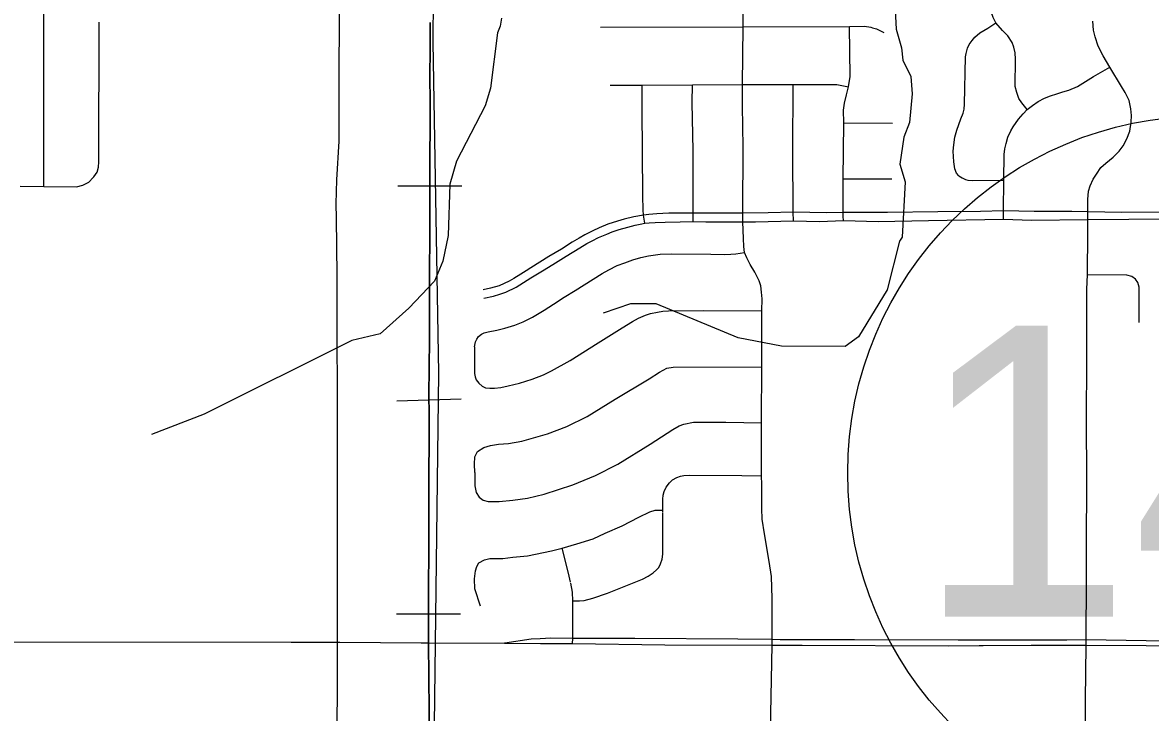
# Model space of a CAD drawing. Extents: x -1403959 to 81668, y -1400582 to 11018.
# Drawn here: x 6281.6 to 6409, y 8808.1 to 8886 of the extents above; entities that cross this region are included whole.
import ezdxf

# ---------------------------------------------------------------- set-up
doc = ezdxf.new("R2010")
doc.units = 0
for name, color, linetype in [('tdCiSectNmbr', 7, 'Continuous'), ('tdCiSectTwpRng', 7, 'Continuous'), ('tdCoSecRteBand', 7, 'Continuous'), ('tdCoSurfAsphalt', 7, 'Continuous'), ('tdCoSurfBitum', 7, 'Continuous')]:
    doc.layers.add(name, color=color, linetype=linetype)

msp = doc.modelspace()

# ---------------------------------------------------------------- linework, layer by layer
at = {"layer": 'tdCiSectNmbr'}
for points in [[(6317.02, 8863.89), (6317.01, 8865.54), (6317.06, 8868.23), (6317.33, 8872.62), (6317.34, 8879.68), (6317.36, 8886.82), (6317.36, 8888.57), (6317.32, 8893.63), (6317.27, 8900.1), (6317.31, 8902.42), (6317.28, 8906.4), (6317.3, 8909.73)], [(6316.8, 8675.61), (6316.83, 8694.07), (6316.92, 8715.95), (6316.98, 8719.23), (6316.86, 8737.37), (6317.01, 8758.73), (6317.06, 8780.66), (6317.12, 8801.37), (6317.15, 8815.99), (6317.15, 8837.27), (6317.09, 8857.46), (6317.02, 8863.89)], [(6217.47, 8816.34), (6270.56, 8816.04), (6311.92, 8816)], [(6340.05, 8816.39), (6339.04, 8816.36), (6336.07, 8815.9)], [(6395.55, 8816.22), (6387.29, 8816.24), (6375.58, 8816.25), (6367.15, 8816.28), (6366.27, 8816.29), (6362.38, 8816.34), (6350.75, 8816.4), (6343.72, 8816.43), (6341.24, 8816.44), (6340.05, 8816.39)], [(6401.75, 8816.27), (6401.75, 8816.27), (6399.55, 8816.22), (6395.55, 8816.22)], [(6408.51, 8816.17), (6401.75, 8816.27)], [(6311.92, 8816), (6317.15, 8815.99)], [(6317.15, 8815.99), (6317.39, 8815.99)], [(6317.39, 8815.99), (6326.6, 8815.93)], [(6326.6, 8815.93), (6327.46, 8815.92), (6336.02, 8815.89)], [(6336.07, 8815.9), (6336.02, 8815.89)], [(6336.02, 8815.89), (6336.02, 8815.89)], [(6336.02, 8815.89), (6340.07, 8815.87)], [(6340.07, 8815.87), (6343.71, 8815.86)], [(6343.71, 8815.86), (6343.71, 8815.86), (6354.12, 8815.7)], [(6354.12, 8815.7), (6366.28, 8815.68), (6366.32, 8815.68)], [(6366.32, 8815.68), (6369.67, 8815.67), (6386.19, 8815.59), (6389.64, 8815.61)], [(6389.64, 8815.61), (6390.12, 8815.62)], [(6390.12, 8815.62), (6395.54, 8815.65)], [(6395.54, 8815.65), (6401.76, 8815.68)], [(6401.76, 8815.68), (6408.53, 8815.61)], [(6414.12, 8816.16), (6411.66, 8816.12), (6408.51, 8816.17)], [(6408.53, 8815.61), (6413.91, 8815.55)]]:
    msp.add_lwpolyline(points, dxfattribs=at)
at = {"layer": 'tdCiSectTwpRng'}
for points in [[(6283.95, 8867.48), (6283.97, 8886.05), (6283.94, 8888.33), (6283.97, 8890.37), (6284.11, 8891.09), (6284.5, 8891.86), (6285.04, 8892.51), (6285.62, 8893.04), (6286.07, 8893.61), (6286.33, 8894.15), (6286.49, 8894.81), (6286.5, 8895.68), (6286.49, 8903.1), (6286.5, 8904.83), (6286.73, 8905.89), (6287.11, 8906.87), (6287.88, 8907.87), (6288.68, 8908.6), (6289.49, 8909.04), (6290.25, 8909.32), (6290.96, 8909.47), (6291.65, 8909.53), (6292.7, 8909.53)], [(6395.08, 8876.17), (6394.48, 8876.92), (6394.15, 8877.44), (6393.91, 8878.09), (6393.74, 8878.78), (6393.76, 8881.87), (6393.73, 8882.57), (6393.58, 8883.24), (6393.37, 8883.76), (6392.9, 8884.49), (6392.31, 8885.11), (6391.54, 8885.96), (6391.23, 8886.58), (6391.01, 8887.23), (6390.94, 8890.01), (6390.93, 8891.3), (6390.97, 8897.42), (6390.97, 8899.28), (6391.06, 8899.87), (6391.23, 8900.29), (6391.61, 8900.88), (6392.38, 8901.62)], [(6362.98, 8885.53), (6362.98, 8885.53), (6362.97, 8889.47), (6362.97, 8891.02), (6363.02, 8896.2), (6363.03, 8899.69)], [(6289.59, 8868.56), (6290, 8869.12), (6290.14, 8869.65), (6290.17, 8870.28), (6290.2, 8886.05)], [(6346.86, 8885.48), (6362.98, 8885.53)], [(6362.96, 8864.08), (6362.96, 8864.48), (6362.96, 8864.52), (6363, 8871.94), (6362.93, 8876.61), (6362.93, 8879.02), (6362.98, 8885.53)], [(6362.98, 8885.53), (6375.02, 8885.55), (6376.7, 8885.6), (6377.41, 8885.47), (6377.6, 8885.42), (6378.06, 8885.3), (6378.89, 8884.88)], [(6374.33, 8871.49), (6374.35, 8874.66), (6374.33, 8876.1), (6374.42, 8876.9), (6374.67, 8877.84), (6374.89, 8878.75), (6375.06, 8879.91), (6375.02, 8885.55)], [(6387.36, 8868.69), (6387.09, 8869), (6386.91, 8869.46), (6386.79, 8870.26), (6386.73, 8871.47), (6386.78, 8872.19), (6386.92, 8873.05), (6387.15, 8873.86), (6387.6, 8875.11), (6387.83, 8875.75), (6387.96, 8876.23), (6388, 8876.77), (6388.12, 8882.14), (6388.19, 8882.51), (6388.32, 8883.1), (6388.54, 8883.54), (6388.85, 8883.98), (6389.15, 8884.37), (6389.74, 8884.85), (6390.62, 8885.38), (6391.54, 8885.96)], [(6405.73, 8878.79), (6404.42, 8880.95), (6403.67, 8882.23), (6403.12, 8883.32), (6402.78, 8884.39), (6402.59, 8885.16), (6402.51, 8886.15)], [(6392.41, 8864.2), (6392.4, 8864.74), (6392.45, 8868.2), (6392.49, 8871.11), (6392.55, 8871.72), (6392.69, 8872.35), (6392.91, 8873.04), (6393.22, 8873.78), (6393.5, 8874.24), (6394.1, 8875.09), (6394.63, 8875.7), (6395.08, 8876.17), (6395.7, 8876.65), (6396.34, 8877.08), (6397.04, 8877.46), (6397.72, 8877.74), (6398.44, 8877.97), (6399.11, 8878.16), (6399.79, 8878.37), (6400.75, 8878.79), (6402.56, 8879.92), (6404.42, 8880.95)], [(6347.97, 8878.93), (6351.58, 8878.93), (6357.26, 8878.97), (6362.93, 8879.02), (6368.64, 8879), (6373.56, 8879.02), (6374.89, 8878.75)], [(6351.61, 8871.49), (6351.59, 8876.09), (6351.58, 8878.93)], [(6357.32, 8867.99), (6357.32, 8868.45), (6357.35, 8871.51), (6357.24, 8876.97), (6357.26, 8878.97)], [(6368.59, 8871.46), (6368.64, 8879)], [(6401.93, 8864.66), (6401.94, 8866.01), (6402.03, 8866.96), (6402.19, 8867.54), (6402.54, 8868.3), (6402.9, 8868.89), (6403.4, 8869.62), (6403.98, 8870.12), (6404.81, 8870.79), (6405.46, 8871.46), (6405.93, 8872.06), (6406.35, 8872.86), (6406.67, 8873.74), (6406.83, 8874.75), (6406.86, 8875.52), (6406.78, 8876.26), (6406.59, 8877.19), (6406.16, 8878.09), (6405.73, 8878.79)], [(6374.35, 8874.66), (6379.88, 8874.65)], [(6351.87, 8863.33), (6351.73, 8864.24), (6351.68, 8864.86), (6351.66, 8866.43), (6351.61, 8871.43), (6351.61, 8871.49)], [(6368.66, 8863.6), (6368.64, 8864.57), (6368.59, 8871.46)], [(6374.29, 8864.08), (6374.28, 8864.56), (6374.3, 8868.36), (6374.33, 8871.49)], [(6289.55, 8868.5), (6289.59, 8868.56)], [(6387.36, 8868.69), (6387.75, 8868.45), (6388.12, 8868.29), (6388.39, 8868.2), (6388.94, 8868.17), (6392.45, 8868.2)], [(6281.3, 8867.53), (6283.95, 8867.48), (6287.66, 8867.45), (6288.37, 8867.63), (6289.04, 8867.97), (6289.55, 8868.5)], [(6357.35, 8863.52), (6357.35, 8864.47), (6357.32, 8867.99)], [(6374.3, 8868.36), (6374.35, 8868.36)], [(6374.35, 8868.36), (6379.8, 8868.36)], [(6401.93, 8864.61), (6400.13, 8864.64), (6395.88, 8864.66), (6392.4, 8864.74), (6389.8, 8864.66), (6385, 8864.62), (6379.31, 8864.54), (6374.28, 8864.56), (6372.41, 8864.49), (6368.64, 8864.57), (6365.82, 8864.51), (6362.96, 8864.48), (6361.75, 8864.46)], [(6361.75, 8864.46), (6361.12, 8864.46), (6357.35, 8864.47), (6354.6, 8864.47), (6353.24, 8864.41), (6352.32, 8864.33), (6351.73, 8864.24), (6350.63, 8864.06), (6349.54, 8863.81), (6348.79, 8863.57), (6347.71, 8863.23), (6346.72, 8862.83), (6345.98, 8862.48), (6345.08, 8862.02), (6344.46, 8861.66), (6343.68, 8861.2), (6342.46, 8860.4), (6341.02, 8859.56), (6339.01, 8858.31), (6338.46, 8857.96), (6337.86, 8857.58), (6337.08, 8857.09), (6336.54, 8856.77), (6335.99, 8856.54), (6335.4, 8856.27), (6334.43, 8855.99), (6333.62, 8855.8)], [(6333.69, 8854.85), (6334.76, 8855.1), (6335.49, 8855.31), (6336.16, 8855.55), (6337.34, 8856.12), (6339, 8857.15), (6340.5, 8858.08), (6341.78, 8858.84), (6342.99, 8859.63), (6344.52, 8860.57), (6345.32, 8861.04), (6345.91, 8861.36), (6346.63, 8861.71), (6347.58, 8862.11), (6348.18, 8862.35), (6348.96, 8862.62), (6349.95, 8862.89), (6350.79, 8863.1), (6351.33, 8863.22), (6351.87, 8863.33), (6352.38, 8863.39), (6353.05, 8863.43), (6354.16, 8863.47), (6355.88, 8863.48), (6357.35, 8863.52), (6358.78, 8863.5), (6361.31, 8863.5), (6361.75, 8863.5)], [(6361.75, 8863.5), (6362.96, 8863.5), (6364.39, 8863.5), (6368.66, 8863.6), (6371.63, 8863.52), (6374.31, 8863.64), (6378.26, 8863.53), (6383.94, 8863.65), (6392.41, 8863.78), (6395.57, 8863.68), (6401.93, 8863.77)], [(6366.08, 8806), (6366.28, 8815.68), (6366.27, 8816.29), (6366.28, 8820.93), (6366.18, 8823.42), (6365.92, 8825.1), (6365.38, 8828.23), (6365.14, 8829.9), (6365.09, 8831.11), (6365.1, 8833.81), (6365.06, 8834.79), (6365.07, 8838.59), (6365.1, 8849.59), (6365.09, 8853.44), (6365.12, 8854.79), (6365.07, 8855.56), (6364.98, 8856.25), (6364.78, 8856.84), (6364.32, 8857.82), (6363.78, 8858.66), (6363.39, 8859.42), (6363.14, 8860.04), (6363.06, 8860.7), (6363.01, 8861.61), (6362.96, 8863.5), (6362.96, 8863.62), (6362.96, 8864.08)], [(6374.31, 8863.64), (6374.29, 8864.08)], [(6392.41, 8863.78), (6392.41, 8864.2)], [(6401.63, 8802.23), (6401.68, 8809.45), (6401.76, 8815.68), (6401.75, 8816.27), (6401.75, 8818.18), (6401.77, 8821.18), (6401.8, 8827.6), (6401.83, 8833.53), (6401.81, 8834.91), (6401.78, 8840.59), (6401.81, 8848.36), (6401.84, 8855.88), (6401.88, 8857.49), (6401.93, 8862.28), (6401.93, 8863.77), (6401.93, 8864.2)], [(6415.26, 8864.69), (6413.04, 8864.57), (6405.78, 8864.55), (6401.93, 8864.61)], [(6401.93, 8864.2), (6401.93, 8864.61)], [(6401.93, 8863.77), (6406.57, 8863.79), (6415.19, 8863.85)], [(6332.63, 8849.38), (6332.73, 8849.93), (6332.89, 8850.24), (6333.09, 8850.54), (6333.41, 8850.79), (6333.72, 8850.96), (6334.18, 8851.08), (6335.15, 8851.25), (6336.06, 8851.46), (6337.19, 8851.82), (6338.13, 8852.19), (6339.18, 8852.73), (6340.48, 8853.5), (6341.55, 8854.18), (6342.77, 8854.97), (6344.01, 8855.73), (6347.05, 8857.64), (6347.82, 8858.05), (6348.76, 8858.54), (6349.61, 8858.87), (6350.53, 8859.19), (6351.43, 8859.46), (6352.29, 8859.64), (6353.61, 8859.82), (6354.85, 8859.86), (6359.34, 8859.84), (6360.85, 8859.81), (6361.61, 8859.82), (6362.16, 8859.86), (6363.14, 8860.04)], [(6407.72, 8852.1), (6407.75, 8856.11), (6407.57, 8856.64), (6407.31, 8857.03), (6406.9, 8857.33), (6406.36, 8857.47), (6401.94, 8857.49)], [(6332.63, 8849.22), (6332.63, 8848.66), (6332.63, 8847.84), (6332.64, 8846.36), (6332.7, 8845.97), (6332.83, 8845.64), (6333.11, 8845.25), (6333.49, 8844.94), (6333.88, 8844.75), (6334.36, 8844.69), (6334.89, 8844.69), (6335.6, 8844.79), (6336.43, 8844.97), (6337.7, 8845.27), (6339.15, 8845.72), (6340.42, 8846.22), (6341.34, 8846.66), (6343.43, 8847.84), (6346.6, 8849.83), (6349.33, 8851.52), (6350.49, 8852.23), (6351.17, 8852.61), (6351.96, 8852.93), (6352.53, 8853.13), (6353.32, 8853.3), (6353.91, 8853.41), (6354.55, 8853.45), (6358.53, 8853.48), (6365.09, 8853.44)], [(6332.63, 8849.38), (6332.63, 8849.22)], [(6332.65, 8835.16), (6332.62, 8836.13), (6332.65, 8836.94), (6332.95, 8837.53), (6333.67, 8837.99), (6334.45, 8838.23), (6335.32, 8838.37), (6336.45, 8838.45), (6337.99, 8838.72), (6340.89, 8839.55), (6343.06, 8840.36), (6345.34, 8841.49), (6348.52, 8843.44), (6352.38, 8845.75), (6353.53, 8846.5), (6354.36, 8846.94), (6355.07, 8847.09), (6365.1, 8847.12)], [(6332.65, 8835.16), (6332.68, 8833.66), (6332.81, 8832.92), (6333.17, 8832.39), (6333.59, 8832.03), (6334.18, 8831.88), (6335.42, 8831.9), (6336.94, 8832.06), (6338.6, 8832.28), (6340.5, 8832.73), (6343.73, 8833.76), (6346.31, 8834.84), (6348.82, 8836.11), (6352.49, 8838.37), (6355.02, 8840.02), (6355.75, 8840.45), (6356.28, 8840.64), (6357.36, 8840.85), (6361.02, 8840.84), (6365.08, 8840.8)], [(6353.89, 8832.14), (6353.94, 8832.6), (6354.05, 8833.04), (6354.29, 8833.53), (6354.65, 8834.02), (6355.01, 8834.33), (6355.49, 8834.6), (6355.91, 8834.76), (6356.3, 8834.85), (6356.93, 8834.87), (6362.83, 8834.85), (6365.06, 8834.79)], [(6353.89, 8830.73), (6353.89, 8832.14)], [(6342.55, 8826.64), (6344.19, 8827.1), (6346.05, 8827.69), (6347.4, 8828.32), (6349.3, 8829.15), (6351.2, 8830.12), (6352.43, 8830.74), (6353.06, 8830.93), (6353.88, 8830.93)], [(6343.74, 8820.66), (6344.49, 8820.66), (6345.01, 8820.71), (6345.98, 8820.97), (6347.65, 8821.53), (6350.48, 8822.65), (6351.61, 8823.13), (6352.26, 8823.46), (6352.81, 8823.82), (6353.21, 8824.16), (6353.47, 8824.45), (6353.64, 8824.84), (6353.83, 8825.39), (6353.9, 8825.96), (6353.89, 8827.27), (6353.89, 8830.66)], [(6333.29, 8820.07), (6332.68, 8822.04), (6332.61, 8823.16), (6332.72, 8824.05), (6332.88, 8824.57), (6333.12, 8824.97), (6333.77, 8825.32), (6334.35, 8825.45), (6335.84, 8825.45), (6336.97, 8825.59), (6338.62, 8825.76), (6341.33, 8826.34), (6342.55, 8826.64)], [(6343.49, 8822.77), (6343.26, 8823.78), (6342.55, 8826.64)], [(6343.71, 8815.86), (6343.72, 8816.43), (6343.73, 8819.26), (6343.74, 8820.66), (6343.71, 8821.67), (6343.52, 8822.67)]]:
    msp.add_lwpolyline(points, dxfattribs=at)
at = {"layer": 'tdCoSecRteBand'}
for p, q in [((6327.94, 8883.79), (6328.33, 8914.78)), ((6323.95, 8867.56), (6331.21, 8867.56)), ((6323.85, 8843.28), (6331.1, 8843.48)), ((6323.8, 8819.21), (6331.06, 8819.19))]:
    msp.add_line(p, q, dxfattribs=at)
for points in [[(6327.45, 8805.48), (6327.5, 8808.23), (6327.42, 8815.92), (6327.43, 8819.25), (6327.47, 8829.26), (6327.45, 8831.92), (6327.52, 8841.84), (6327.47, 8843.88), (6327.54, 8850.18), (6327.54, 8853.74), (6327.55, 8855.91), (6327.58, 8863.75), (6327.58, 8867.77), (6327.6, 8877.39), (6327.58, 8879.58), (6327.6, 8883.32), (6327.62, 8886.02)], [(6327.62, 8886.02), (6327.6, 8883.32), (6327.58, 8879.58), (6327.6, 8877.39), (6327.58, 8867.77), (6327.58, 8863.75), (6327.55, 8855.91), (6327.54, 8853.74), (6327.54, 8850.18), (6327.47, 8843.88), (6327.52, 8841.84), (6327.45, 8831.92), (6327.47, 8829.26), (6327.43, 8819.25), (6327.42, 8815.92), (6327.5, 8808.23), (6327.45, 8805.48)], [(6408.58, 8670.42), (6352.02, 8758.22), (6329.97, 8791.27), (6328, 8797.53), (6328.6, 8846.39), (6327.94, 8883.79)]]:
    msp.add_lwpolyline(points, dxfattribs=at)
at = {"layer": 'tdCoSurfAsphalt'}
msp.add_circle((6415.13, 8835.12), 40.33, dxfattribs=at)
at = {"layer": 'tdCoSurfBitum'}
for points in [[(6379.85, 8893.06), (6380.28, 8885.27), (6380.88, 8883.13), (6381.03, 8881.76), (6381.94, 8879.92), (6382.09, 8877.94), (6381.77, 8874.73), (6381.15, 8873.06), (6380.68, 8870.01), (6381.29, 8868.02), (6380.96, 8861.76), (6380.65, 8861.3), (6379.26, 8855.81), (6376.03, 8850.48), (6374.5, 8849.42), (6367.33, 8849.44), (6362.44, 8850.38), (6353.14, 8854.23), (6350.24, 8854.24), (6347.18, 8853.18)], [(6335.69, 8886.51), (6335.54, 8885.59), (6335.23, 8884.83), (6334.44, 8878.58), (6333.83, 8876.59), (6330.6, 8870.35), (6329.82, 8867.75), (6329.65, 8861.95), (6329.03, 8859.05), (6328.1, 8856.77), (6325.19, 8853.72), (6321.97, 8850.84), (6318.77, 8850.08), (6302.09, 8841.75), (6296.13, 8839.48)]]:
    msp.add_lwpolyline(points, dxfattribs=at)

# ---------------------------------------------------------------- texts
at = {"layer": 'tdCoSurfAsphalt'}
msp.add_text('141', height=32.887, dxfattribs=at).set_placement((6382.46, 8818.89))

doc.saveas('drawing.dxf')
